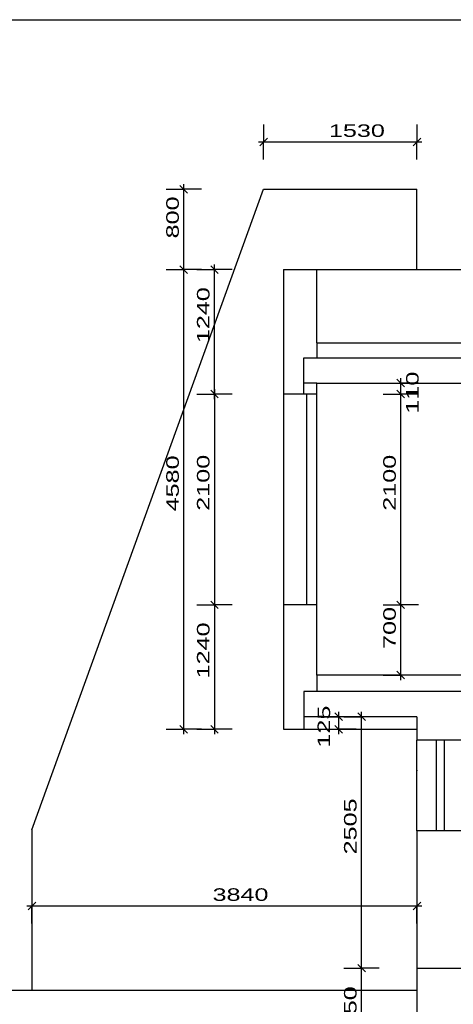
# Model space of a CAD drawing. Extents: x -196363 to 396902, y -489949 to -260582.
# Tile 305 of 311: x 299972 to 304297, y -315942 to -306132. Entities that reach past the tile are written whole.
import ezdxf

# ---------------------------------------------------------------- set-up
doc = ezdxf.new("R2010")
doc.units = 0
doc.header["$MEASUREMENT"] = 0
for name, color, linetype in [('bourani', 15, 'Continuous'), ('koty', 1, 'Continuous'), ('legenda', 1, 'Continuous'), ('noszdiv', 1, 'Continuous')]:
    doc.layers.add(name, color=color, linetype=linetype)
doc.styles.add('SPIRITTXTSTYLE1', font='ROMAN')
doc.dimstyles.new('SPIRITSTYLE26', dxfattribs={"dimtxt": 125, "dimasz": 12.7, "dimexe": 175, "dimexo": -175, "dimgap": 50, "dimtad": 1, "dimdec": 3, "dimzin": 0, "dimdsep": 46, "dimlunit": 7, "dimtxsty": 'SPIRITTXTSTYLE1', "dimblk1": '_TICKMARKS26', "dimblk2": '_TICKMARKS26', "dimsah": 1, "dimcen": 0.09, "dimdle": 50, "dimclrd": 1, "dimclre": 1, "dimclrt": 1, "dimadec": 0, "dimazin": 0, "dimtfac": 1, "dimtdec": 4, "dimtofl": 0, "dimtmove": 1, "dimatfit": 0, "dimfxl": 0, "dimtolj": 1, "dimtzin": 0, "dimarcsym": 0})
doc.dimstyles.new('SPIRITSTYLE428', dxfattribs={"dimtxt": 125, "dimasz": 12.7, "dimexe": 175, "dimexo": 663.646484, "dimgap": 50, "dimtad": 1, "dimdec": 3, "dimzin": 0, "dimdsep": 46, "dimlunit": 7, "dimtxsty": 'SPIRITTXTSTYLE1', "dimblk1": '_TICKMARKS428', "dimblk2": '_TICKMARKS428', "dimsah": 1, "dimcen": 0.09, "dimdle": 50, "dimclrd": 1, "dimclre": 1, "dimclrt": 1, "dimadec": 0, "dimazin": 0, "dimtfac": 1, "dimtdec": 4, "dimtofl": 0, "dimtmove": 1, "dimatfit": 0, "dimfxl": 0, "dimtolj": 1, "dimtzin": 0, "dimarcsym": 0})
doc.dimstyles.new('SPIRITSTYLE429', dxfattribs={"dimtxt": 125, "dimasz": 12.7, "dimexe": 175, "dimexo": 514.471069, "dimgap": 50, "dimtad": 1, "dimdec": 3, "dimzin": 0, "dimdsep": 46, "dimlunit": 7, "dimtxsty": 'SPIRITTXTSTYLE1', "dimblk1": '_TICKMARKS429', "dimblk2": '_TICKMARKS429', "dimsah": 1, "dimcen": 0.09, "dimdle": 50, "dimclrd": 1, "dimclre": 1, "dimclrt": 1, "dimadec": 0, "dimazin": 0, "dimtfac": 1, "dimtdec": 4, "dimtofl": 0, "dimtmove": 1, "dimatfit": 0, "dimfxl": 0, "dimtolj": 1, "dimtzin": 0, "dimarcsym": 0})
doc.dimstyles.new('SPIRITSTYLE430', dxfattribs={"dimtxt": 125, "dimasz": 12.7, "dimexe": 175, "dimexo": 1020.585938, "dimgap": 50, "dimtad": 1, "dimdec": 3, "dimzin": 0, "dimdsep": 46, "dimlunit": 7, "dimtxsty": 'SPIRITTXTSTYLE1', "dimblk1": '_TICKMARKS430', "dimblk2": '_TICKMARKS430', "dimsah": 1, "dimcen": 0.09, "dimdle": 50, "dimclrd": 1, "dimclre": 1, "dimclrt": 1, "dimadec": 0, "dimazin": 0, "dimtfac": 1, "dimtdec": 4, "dimtofl": 0, "dimtmove": 1, "dimatfit": 0, "dimfxl": 0, "dimtolj": 1, "dimtzin": 0, "dimarcsym": 0})
doc.dimstyles.new('SPIRITSTYLE431', dxfattribs={"dimtxt": 125, "dimasz": 12.7, "dimexe": 175, "dimexo": 377.946106, "dimgap": 50, "dimtad": 1, "dimdec": 3, "dimzin": 0, "dimdsep": 46, "dimlunit": 7, "dimtxsty": 'SPIRITTXTSTYLE1', "dimblk1": '_TICKMARKS431', "dimblk2": '_TICKMARKS431', "dimsah": 1, "dimcen": 0.09, "dimdle": 50, "dimclrd": 1, "dimclre": 1, "dimclrt": 1, "dimadec": 0, "dimazin": 0, "dimtfac": 1, "dimtdec": 4, "dimtofl": 0, "dimtmove": 1, "dimatfit": 0, "dimfxl": 0, "dimtolj": 1, "dimtzin": 0, "dimarcsym": 0})
doc.dimstyles.new('SPIRITSTYLE432', dxfattribs={"dimtxt": 125, "dimasz": 12.7, "dimexe": 175, "dimexo": 605.752319, "dimgap": 50, "dimtad": 1, "dimdec": 3, "dimzin": 0, "dimdsep": 46, "dimlunit": 7, "dimtxsty": 'SPIRITTXTSTYLE1', "dimblk1": '_TICKMARKS432', "dimblk2": '_TICKMARKS432', "dimsah": 1, "dimcen": 0.09, "dimdle": 50, "dimclrd": 1, "dimclre": 1, "dimclrt": 1, "dimadec": 0, "dimazin": 0, "dimtfac": 1, "dimtdec": 4, "dimtofl": 0, "dimtmove": 1, "dimatfit": 0, "dimfxl": 0, "dimtolj": 1, "dimtzin": 0, "dimarcsym": 0})
doc.dimstyles.new('SPIRITSTYLE435', dxfattribs={"dimtxt": 125, "dimasz": 12.7, "dimexe": 175, "dimexo": 1150.5625, "dimgap": 50, "dimtad": 1, "dimdec": 3, "dimzin": 0, "dimdsep": 46, "dimlunit": 7, "dimtxsty": 'SPIRITTXTSTYLE1', "dimblk1": '_TICKMARKS435', "dimblk2": '_TICKMARKS435', "dimsah": 1, "dimcen": 0.09, "dimdle": 50, "dimclrd": 1, "dimclre": 1, "dimclrt": 1, "dimadec": 0, "dimazin": 0, "dimtfac": 1, "dimtdec": 4, "dimtofl": 0, "dimtmove": 1, "dimatfit": 0, "dimfxl": 0, "dimtolj": 1, "dimtzin": 0, "dimarcsym": 0})
doc.dimstyles.new('SPIRITSTYLE436', dxfattribs={"dimtxt": 125, "dimasz": 12.7, "dimexe": 175, "dimexo": 2894.629639, "dimgap": 50, "dimtad": 1, "dimdec": 3, "dimzin": 0, "dimdsep": 46, "dimlunit": 7, "dimtxsty": 'SPIRITTXTSTYLE1', "dimblk1": '_TICKMARKS436', "dimblk2": '_TICKMARKS436', "dimsah": 1, "dimcen": 0.09, "dimdle": 50, "dimclrd": 1, "dimclre": 1, "dimclrt": 1, "dimadec": 0, "dimazin": 0, "dimtfac": 1, "dimtdec": 4, "dimtofl": 0, "dimtmove": 1, "dimatfit": 0, "dimfxl": 0, "dimtolj": 1, "dimtzin": 0, "dimarcsym": 0})
doc.dimstyles.new('SPIRITSTYLE437', dxfattribs={"dimtxt": 125, "dimasz": 12.7, "dimexe": 175, "dimexo": 255.361328, "dimgap": 50, "dimtad": 1, "dimdec": 3, "dimzin": 0, "dimdsep": 46, "dimlunit": 7, "dimtxsty": 'SPIRITTXTSTYLE1', "dimblk1": '_TICKMARKS437', "dimblk2": '_TICKMARKS437', "dimsah": 1, "dimcen": 0.09, "dimdle": 50, "dimclrd": 1, "dimclre": 1, "dimclrt": 1, "dimadec": 0, "dimazin": 0, "dimtfac": 1, "dimtdec": 4, "dimtofl": 0, "dimtmove": 1, "dimatfit": 0, "dimfxl": 0, "dimtolj": 1, "dimtzin": 0, "dimarcsym": 0})
doc.dimstyles.new('SPIRITSTYLE438', dxfattribs={"dimtxt": 125, "dimasz": 12.7, "dimexe": 175, "dimexo": -134.369919, "dimgap": 50, "dimtad": 1, "dimdec": 3, "dimzin": 0, "dimdsep": 46, "dimlunit": 7, "dimtxsty": 'SPIRITTXTSTYLE1', "dimblk1": '_TICKMARKS438', "dimblk2": '_TICKMARKS438', "dimsah": 1, "dimcen": 0.09, "dimdle": 50, "dimclrd": 1, "dimclre": 1, "dimclrt": 1, "dimadec": 0, "dimazin": 0, "dimtfac": 1, "dimtdec": 4, "dimtofl": 0, "dimtmove": 1, "dimatfit": 0, "dimfxl": 0, "dimtolj": 1, "dimtzin": 0, "dimarcsym": 0})
doc.dimstyles.new('SPIRITSTYLE439', dxfattribs={"dimtxt": 125, "dimasz": 12.7, "dimexe": 175, "dimexo": 297.107605, "dimgap": 50, "dimtad": 1, "dimdec": 3, "dimzin": 0, "dimdsep": 46, "dimlunit": 7, "dimtxsty": 'SPIRITTXTSTYLE1', "dimblk1": '_TICKMARKS439', "dimblk2": '_TICKMARKS439', "dimsah": 1, "dimcen": 0.09, "dimdle": 50, "dimclrd": 1, "dimclre": 1, "dimclrt": 1, "dimadec": 0, "dimazin": 0, "dimtfac": 1, "dimtdec": 4, "dimtofl": 0, "dimtmove": 1, "dimatfit": 0, "dimfxl": 0, "dimtolj": 1, "dimtzin": 0, "dimarcsym": 0})

# ---------------------------------------------------------------- blocks, each defined once
blk = doc.blocks.new('_TICKMARKS428')
at = {"color": 1, "linetype": 'Continuous'}
blk.add_line((-3, -3), (3, 3), dxfattribs=at)
blk = doc.blocks.new('*D1428')
at = {"color": 1, "linetype": 'Continuous', "ltscale": 300}
for p, q in [((303773.21875, -312711.625, 1723.80005), (303773.21875, -311911.625, 1723.80005)), ((303598.21875, -311961.625, 1723.80005), (303773.21875, -311961.625, 1723.80005)), ((303948.21875, -311961.625, 1723.80005), (303773.21875, -311961.625, 1723.80005)), ((303598.21875, -312661.625, 1723.80005), (303773.21875, -312661.625, 1723.80005)), ((303948.21875, -312661.625, 1723.80005), (303773.21875, -312661.625, 1723.80005))]:
    blk.add_line(p, q, dxfattribs=at)
at = {"color": 1, "linetype": 'Continuous', "ltscale": 300, "xscale": 12.69999980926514, "yscale": 12.69999980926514, "zscale": 12.69999980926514}
for p, rotation in [((303773.21875, -311961.625, 1723.80005), 90.00000250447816), ((303773.21875, -312661.625, 1723.80005), 270.0000006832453)]:
    blk.add_blockref('_TICKMARKS428', p, dxfattribs=dict(at, rotation=rotation))
at = {"color": 1, "linetype": 'Continuous', "ltscale": 300, "style": 'SPIRITTXTSTYLE1', "width": 1.5}
blk.add_text('700', height=125, rotation=90.000002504, dxfattribs=at).set_placement((303723.21875, -312400.9375, 1723.80005))
blk = doc.blocks.new('*D1429')
at = {"color": 1, "linetype": 'Continuous', "ltscale": 300}
for p, q in [((303598.21875, -309861.625, 1723.80005), (303773.21875, -309861.625, 1723.80005)), ((303773.21875, -312011.65625, 1723.80005), (303773.21875, -309811.625, 1723.80005)), ((303948.21875, -309861.625, 1723.80005), (303773.21875, -309861.625, 1723.80005)), ((303598.21875, -311961.625, 1723.80005), (303773.21875, -311961.625, 1723.80005)), ((303948.21875, -311961.625, 1723.80005), (303773.21875, -311961.625, 1723.80005))]:
    blk.add_line(p, q, dxfattribs=at)
at = {"color": 1, "linetype": 'Continuous', "ltscale": 300, "xscale": 12.69999980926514, "yscale": 12.69999980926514, "zscale": 12.69999980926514}
for p, rotation in [((303773.21875, -309861.625, 1723.80005), 90.00000250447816), ((303773.21875, -311961.625, 1723.80005), 270.0000006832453)]:
    blk.add_blockref('_TICKMARKS428', p, dxfattribs=dict(at, rotation=rotation))
at = {"color": 1, "linetype": 'Continuous', "ltscale": 300, "style": 'SPIRITTXTSTYLE1', "width": 1.5}
blk.add_text('2100', height=125, rotation=90.000002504, dxfattribs=at).set_placement((303723.21875, -311024.71875, 1723.80005))
blk = doc.blocks.new('_TICKMARKS26')
at = {"color": 1, "linetype": 'Continuous'}
blk.add_line((-3, -3), (3, 3), dxfattribs=at)
blk = doc.blocks.new('*D1430')
at = {"color": 1, "linetype": 'Continuous', "ltscale": 300}
for p, q in [((303598.21875, -309751.625, 1723.80005), (303773.21875, -309751.625, 1723.80005)), ((303773.21875, -309911.625, 1723.80005), (303773.21875, -309701.625, 1723.80005)), ((303948.21875, -309751.625, 1723.80005), (303773.21875, -309751.625, 1723.80005)), ((303598.21875, -309861.625, 1723.80005), (303773.21875, -309861.625, 1723.80005)), ((303948.21875, -309861.625, 1723.80005), (303773.21875, -309861.625, 1723.80005))]:
    blk.add_line(p, q, dxfattribs=at)
at = {"color": 1, "linetype": 'Continuous', "ltscale": 300, "xscale": 12.69999980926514, "yscale": 12.69999980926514, "zscale": 12.69999980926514}
for p, rotation in [((303773.21875, -309751.625, 1723.80005), 90.00000250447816), ((303773.21875, -309861.625, 1723.80005), 270.0000006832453)]:
    blk.add_blockref('_TICKMARKS26', p, dxfattribs=dict(at, rotation=rotation))
at = {"color": 1, "linetype": 'Continuous', "ltscale": 300, "style": 'SPIRITTXTSTYLE1', "width": 1.5}
blk.add_text('110', height=125, rotation=90.000002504, dxfattribs=at).set_placement((303951.15625, -310056.5, 1723.80005))
blk = doc.blocks.new('_TICKMARKS429')
at = {"color": 1, "linetype": 'Continuous'}
blk.add_line((-3, -3), (3, 3), dxfattribs=at)
blk = doc.blocks.new('*D1431')
at = {"color": 1, "linetype": 'Continuous', "ltscale": 300}
for p, q in [((301740.09375, -308621.625, 1723.80005), (301915.09375, -308621.625, 1723.80005)), ((301915.09375, -309911.625, 1723.80005), (301915.09375, -308571.625, 1723.80005)), ((302090.09375, -308621.625, 1723.80005), (301915.09375, -308621.625, 1723.80005)), ((301740.09375, -309861.625, 1723.80005), (301915.09375, -309861.625, 1723.80005)), ((302090.09375, -309861.625, 1723.80005), (301915.09375, -309861.625, 1723.80005))]:
    blk.add_line(p, q, dxfattribs=at)
at = {"color": 1, "linetype": 'Continuous', "ltscale": 300, "xscale": 12.69999980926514, "yscale": 12.69999980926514, "zscale": 12.69999980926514}
for p, rotation in [((301915.09375, -308621.625, 1723.80005), 90.00000250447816), ((301915.09375, -309861.625, 1723.80005), 270.0000006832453)]:
    blk.add_blockref('_TICKMARKS429', p, dxfattribs=dict(at, rotation=rotation))
at = {"color": 1, "linetype": 'Continuous', "ltscale": 300, "style": 'SPIRITTXTSTYLE1', "width": 1.5}
blk.add_text('1240', height=125, rotation=90.000002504, dxfattribs=at).set_placement((301865.125, -309354.71875, 1723.80005))
blk = doc.blocks.new('*D1432')
at = {"color": 1, "linetype": 'Continuous', "ltscale": 300}
for p, q in [((301740.09375, -309861.625, 1723.80005), (301915.09375, -309861.625, 1723.80005)), ((301915.09375, -309811.625, 1723.80005), (301915.09375, -312011.65625, 1723.80005)), ((302090.09375, -309861.625, 1723.80005), (301915.09375, -309861.625, 1723.80005)), ((301740.09375, -311961.625, 1723.80005), (301915.09375, -311961.625, 1723.80005)), ((302090.09375, -311961.625, 1723.80005), (301915.09375, -311961.625, 1723.80005))]:
    blk.add_line(p, q, dxfattribs=at)
at = {"color": 1, "linetype": 'Continuous', "ltscale": 300, "xscale": 12.69999980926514, "yscale": 12.69999980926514, "zscale": 12.69999980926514}
for p, rotation in [((301915.09375, -309861.625, 1723.80005), 90.00000250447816), ((301915.09375, -311961.625, 1723.80005), -90.00000250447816)]:
    blk.add_blockref('_TICKMARKS429', p, dxfattribs=dict(at, rotation=rotation))
at = {"color": 1, "linetype": 'Continuous', "ltscale": 300, "style": 'SPIRITTXTSTYLE1', "width": 1.5}
blk.add_text('2100', height=125, rotation=450.000019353, dxfattribs=at).set_placement((301865.125, -311024.71875, 1723.80005))
blk = doc.blocks.new('*D1433')
at = {"color": 1, "linetype": 'Continuous', "ltscale": 300}
for p, q in [((301915.09375, -311911.625, 1723.80005), (301915.09375, -313251.6875, 1723.80005)), ((301740.09375, -311961.625, 1723.80005), (301915.09375, -311961.625, 1723.80005)), ((302090.09375, -311961.625, 1723.80005), (301915.09375, -311961.625, 1723.80005)), ((301740.09375, -313201.65625, 1723.80005), (301915.09375, -313201.65625, 1723.80005)), ((302090.09375, -313201.65625, 1723.80005), (301915.09375, -313201.65625, 1723.80005))]:
    blk.add_line(p, q, dxfattribs=at)
at = {"color": 1, "linetype": 'Continuous', "ltscale": 300, "xscale": 12.69999980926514, "yscale": 12.69999980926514, "zscale": 12.69999980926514}
for p, rotation in [((301915.09375, -311961.625, 1723.80005), 90.00000250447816), ((301915.09375, -313201.65625, 1723.80005), -90.00000250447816)]:
    blk.add_blockref('_TICKMARKS429', p, dxfattribs=dict(at, rotation=rotation))
at = {"color": 1, "linetype": 'Continuous', "ltscale": 300, "style": 'SPIRITTXTSTYLE1', "width": 1.5}
blk.add_text('1240', height=125, rotation=450.000019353, dxfattribs=at).set_placement((301865.125, -312694.75, 1723.80005))
blk = doc.blocks.new('_TICKMARKS430')
at = {"color": 1, "linetype": 'Continuous'}
blk.add_line((-3, -3), (3, 3), dxfattribs=at)
blk = doc.blocks.new('*D1434')
at = {"color": 1, "linetype": 'Continuous', "ltscale": 300}
for p, q in [((301434, -308621.625, 1723.80005), (301609, -308621.625, 1723.80005)), ((301609, -313251.6875, 1723.80005), (301609, -308571.625, 1723.80005)), ((301784, -308621.625, 1723.80005), (301609, -308621.625, 1723.80005)), ((301434, -313201.65625, 1723.80005), (301609, -313201.65625, 1723.80005)), ((301784, -313201.65625, 1723.80005), (301609, -313201.65625, 1723.80005))]:
    blk.add_line(p, q, dxfattribs=at)
at = {"color": 1, "linetype": 'Continuous', "ltscale": 300, "xscale": 12.69999980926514, "yscale": 12.69999980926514, "zscale": 12.69999980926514}
for p, rotation in [((301609, -308621.625, 1723.80005), 90.00000250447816), ((301609, -313201.65625, 1723.80005), 270.0000006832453)]:
    blk.add_blockref('_TICKMARKS430', p, dxfattribs=dict(at, rotation=rotation))
at = {"color": 1, "linetype": 'Continuous', "ltscale": 300, "style": 'SPIRITTXTSTYLE1', "width": 1.5}
blk.add_text('4580', height=125, rotation=90.000002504, dxfattribs=at).set_placement((301559.03125, -311030.6875, 1723.80005))
blk = doc.blocks.new('_TICKMARKS431')
at = {"color": 1, "linetype": 'Continuous'}
blk.add_line((-3, -3), (3, 3), dxfattribs=at)
blk = doc.blocks.new('*D1435')
at = {"color": 1, "linetype": 'Continuous', "ltscale": 300}
for p, q in [((303381.65625, -315631.625, 1723.80005), (303381.65625, -313026.59375, 1723.80005)), ((303206.65625, -313076.59375, 1723.80005), (303381.65625, -313076.59375, 1723.80005)), ((303556.65625, -313076.59375, 1723.80005), (303381.65625, -313076.59375, 1723.80005)), ((303206.65625, -315581.625, 1723.80005), (303381.65625, -315581.625, 1723.80005)), ((303556.65625, -315581.625, 1723.80005), (303381.65625, -315581.625, 1723.80005))]:
    blk.add_line(p, q, dxfattribs=at)
at = {"color": 1, "linetype": 'Continuous', "ltscale": 300, "xscale": 12.69999980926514, "yscale": 12.69999980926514, "zscale": 12.69999980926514}
for p, rotation in [((303381.65625, -313076.59375, 1723.80005), 90.00000250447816), ((303381.65625, -315581.625, 1723.80005), 270.0000006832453)]:
    blk.add_blockref('_TICKMARKS431', p, dxfattribs=dict(at, rotation=rotation))
at = {"color": 1, "linetype": 'Continuous', "ltscale": 300, "style": 'SPIRITTXTSTYLE1', "width": 1.5}
blk.add_text('2505', height=125, rotation=90.000002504, dxfattribs=at).set_placement((303331.65625, -314448.15625, 1723.80005))
blk = doc.blocks.new('_TICKMARKS432')
at = {"color": 1, "linetype": 'Continuous'}
blk.add_line((-3, -3), (3, 3), dxfattribs=at)
blk = doc.blocks.new('*D1436')
at = {"color": 1, "linetype": 'Continuous', "ltscale": 300}
for p, q in [((303153.84375, -313251.6875, 1723.80005), (303153.84375, -313026.59375, 1723.80005)), ((302978.84375, -313076.59375, 1723.80005), (303153.84375, -313076.59375, 1723.80005)), ((303328.84375, -313076.59375, 1723.80005), (303153.84375, -313076.59375, 1723.80005)), ((302978.84375, -313201.65625, 1723.80005), (303153.84375, -313201.65625, 1723.80005)), ((303328.84375, -313201.65625, 1723.80005), (303153.84375, -313201.65625, 1723.80005))]:
    blk.add_line(p, q, dxfattribs=at)
at = {"color": 1, "linetype": 'Continuous', "ltscale": 300, "xscale": 12.69999980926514, "yscale": 12.69999980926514, "zscale": 12.69999980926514}
for p, rotation in [((303153.84375, -313076.59375, 1723.80005), 90.00000250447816), ((303153.84375, -313201.65625, 1723.80005), 270.0000006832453)]:
    blk.add_blockref('_TICKMARKS432', p, dxfattribs=dict(at, rotation=rotation))
at = {"color": 1, "linetype": 'Continuous', "ltscale": 300, "style": 'SPIRITTXTSTYLE1', "width": 1.5}
blk.add_text('125', height=125, rotation=90.000002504, dxfattribs=at).set_placement((303068.40625, -313384.15625, 1723.80005))
blk = doc.blocks.new('_TICKMARKS435')
at = {"color": 1, "linetype": 'Continuous'}
blk.add_line((-3, -3), (3, 3), dxfattribs=at)
blk = doc.blocks.new('*D1443')
at = {"color": 1, "linetype": 'Continuous', "ltscale": 300}
for p, q in [((301434, -307821.625, 1723.80005), (301609, -307821.625, 1723.80005)), ((301609, -308671.65625, 1723.80005), (301609, -307771.625, 1723.80005)), ((301784, -307821.625, 1723.80005), (301609, -307821.625, 1723.80005)), ((301434, -308621.625, 1723.80005), (301609, -308621.625, 1723.80005)), ((301784, -308621.625, 1723.80005), (301609, -308621.625, 1723.80005))]:
    blk.add_line(p, q, dxfattribs=at)
at = {"color": 1, "linetype": 'Continuous', "ltscale": 300, "xscale": 12.69999980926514, "yscale": 12.69999980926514, "zscale": 12.69999980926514}
for p, rotation in [((301609, -307821.625, 1723.80005), 90.00000250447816), ((301609, -308621.625, 1723.80005), 270.0000006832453)]:
    blk.add_blockref('_TICKMARKS435', p, dxfattribs=dict(at, rotation=rotation))
at = {"color": 1, "linetype": 'Continuous', "ltscale": 300, "style": 'SPIRITTXTSTYLE1', "width": 1.5}
blk.add_text('800', height=125, rotation=90.000002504, dxfattribs=at).set_placement((301559.03125, -308310.9375, 1723.80005))
blk = doc.blocks.new('_TICKMARKS436')
at = {"color": 1, "linetype": 'Continuous'}
blk.add_line((-3, -3), (3, 3), dxfattribs=at)
blk = doc.blocks.new('*D1444')
at = {"color": 1, "linetype": 'Continuous', "ltscale": 300}
for p, q in [((299159.90625, -307821.625, 1723.80005), (299334.90625, -307821.625, 1723.80005)), ((299334.90625, -307771.625, 1723.80005), (299334.90625, -315851.65625, 1723.80005)), ((299509.90625, -307821.625, 1723.80005), (299334.90625, -307821.625, 1723.80005)), ((299159.90625, -315801.65625, 1723.80005), (299334.90625, -315801.65625, 1723.80005)), ((299509.90625, -315801.65625, 1723.80005), (299334.90625, -315801.65625, 1723.80005))]:
    blk.add_line(p, q, dxfattribs=at)
at = {"color": 1, "linetype": 'Continuous', "ltscale": 300, "xscale": 12.69999980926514, "yscale": 12.69999980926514, "zscale": 12.69999980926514}
for p, rotation in [((299334.90625, -307821.625, 1723.80005), 90.00000250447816), ((299334.90625, -315801.65625, 1723.80005), -90.00000250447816)]:
    blk.add_blockref('_TICKMARKS436', p, dxfattribs=dict(at, rotation=rotation))
at = {"color": 1, "linetype": 'Continuous', "ltscale": 300, "style": 'SPIRITTXTSTYLE1', "width": 1.5}
blk.add_text('7980', height=125, rotation=450.000019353, dxfattribs=at).set_placement((299284.9375, -311930.6875, 1723.80005))
blk = doc.blocks.new('_TICKMARKS437')
at = {"color": 1, "linetype": 'Continuous'}
blk.add_line((-3, -3), (3, 3), dxfattribs=at)
blk = doc.blocks.new('*D1445')
at = {"color": 1, "linetype": 'Continuous', "ltscale": 300}
for p, q in [((299489.21875, -314201.65625, 1723.80005), (299664.21875, -314201.65625, 1723.80005)), ((299664.21875, -314151.65625, 1723.80005), (299664.21875, -315851.65625, 1723.80005)), ((299839.21875, -314201.65625, 1723.80005), (299664.21875, -314201.65625, 1723.80005)), ((299489.21875, -315801.65625, 1723.80005), (299664.21875, -315801.65625, 1723.80005)), ((299839.21875, -315801.65625, 1723.80005), (299664.21875, -315801.65625, 1723.80005))]:
    blk.add_line(p, q, dxfattribs=at)
at = {"color": 1, "linetype": 'Continuous', "ltscale": 300, "xscale": 12.69999980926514, "yscale": 12.69999980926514, "zscale": 12.69999980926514}
for p, rotation in [((299664.21875, -314201.65625, 1723.80005), 90.00000250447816), ((299664.21875, -315801.65625, 1723.80005), -90.00000250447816)]:
    blk.add_blockref('_TICKMARKS437', p, dxfattribs=dict(at, rotation=rotation))
at = {"color": 1, "linetype": 'Continuous', "ltscale": 300, "style": 'SPIRITTXTSTYLE1', "width": 1.5}
blk.add_text('1600', height=125, rotation=450.000019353, dxfattribs=at).set_placement((299614.21875, -315114.71875, 1723.80005))
blk = doc.blocks.new('_TICKMARKS438')
at = {"color": 1, "linetype": 'Continuous'}
blk.add_line((-3, -3), (3, 3), dxfattribs=at)
blk = doc.blocks.new('*D1446')
at = {"color": 1, "linetype": 'Continuous', "ltscale": 300}
for p, q in [((300094.5625, -314786.03125, 1723.80005), (300094.5625, -314961.03125, 1723.80005)), ((303934.59375, -314786.03125, 1723.80005), (303934.59375, -314961.03125, 1723.80005)), ((300044.5625, -314961.03125, 1723.80005), (303984.59375, -314961.03125, 1723.80005)), ((300094.5625, -315136, 1723.80005), (300094.5625, -314961.03125, 1723.80005)), ((303934.59375, -315136, 1723.80005), (303934.59375, -314961.03125, 1723.80005))]:
    blk.add_line(p, q, dxfattribs=at)
at = {"color": 1, "linetype": 'Continuous', "ltscale": 300, "xscale": 12.69999980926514, "yscale": 12.69999980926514, "zscale": 12.69999980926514, "rotation": 180.0000050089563}
blk.add_blockref('_TICKMARKS438', (300094.5625, -314961.03125, 1723.80005), dxfattribs=at)
at = {"color": 1, "linetype": 'Continuous', "ltscale": 300, "xscale": 12.69999980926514, "yscale": 12.69999980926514, "zscale": 12.69999980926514}
blk.add_blockref('_TICKMARKS438', (303934.59375, -314961.03125, 1723.80005), dxfattribs=at)
at = {"color": 1, "linetype": 'Continuous', "ltscale": 300, "style": 'SPIRITTXTSTYLE1', "width": 1.5}
blk.add_text('3840', height=125, dxfattribs=at).set_placement((301895.53125, -314911.03125, 1723.80005))
blk = doc.blocks.new('_TICKMARKS439')
at = {"color": 1, "linetype": 'Continuous'}
blk.add_line((-3, -3), (3, 3), dxfattribs=at)
blk = doc.blocks.new('*D1447')
at = {"color": 1, "linetype": 'Continuous', "ltscale": 300}
for p, q in [((302404.53125, -307174.53125, 1723.80005), (302404.53125, -307349.53125, 1723.80005)), ((303934.59375, -307174.53125, 1723.80005), (303934.59375, -307349.53125, 1723.80005)), ((302354.53125, -307349.53125, 1723.80005), (303984.59375, -307349.53125, 1723.80005)), ((302404.53125, -307524.53125, 1723.80005), (302404.53125, -307349.53125, 1723.80005)), ((303934.59375, -307524.53125, 1723.80005), (303934.59375, -307349.53125, 1723.80005))]:
    blk.add_line(p, q, dxfattribs=at)
at = {"color": 1, "linetype": 'Continuous', "ltscale": 300, "xscale": 12.69999980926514, "yscale": 12.69999980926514, "zscale": 12.69999980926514, "rotation": 180.0000050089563}
blk.add_blockref('_TICKMARKS439', (302404.53125, -307349.53125, 1723.80005), dxfattribs=at)
at = {"color": 1, "linetype": 'Continuous', "ltscale": 300, "xscale": 12.69999980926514, "yscale": 12.69999980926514, "zscale": 12.69999980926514}
blk.add_blockref('_TICKMARKS439', (303934.59375, -307349.53125, 1723.80005), dxfattribs=at)
at = {"color": 1, "linetype": 'Continuous', "ltscale": 300, "style": 'SPIRITTXTSTYLE1', "width": 1.5}
blk.add_text('1530', height=125, dxfattribs=at).set_placement((303056.46875, -307299.53125, 1723.80005))
blk = doc.blocks.new('*D1458')
at = {"color": 1, "linetype": 'Continuous', "ltscale": 300}
for p, q in [((303206.65625, -315581.625, 1723.80005), (303381.65625, -315581.625, 1723.80005)), ((303381.65625, -316881.59375, 1723.80005), (303381.65625, -315531.625, 1723.80005)), ((303556.65625, -315581.625, 1723.80005), (303381.65625, -315581.625, 1723.80005)), ((303206.65625, -316831.59375, 1723.80005), (303381.65625, -316831.59375, 1723.80005)), ((303556.65625, -316831.59375, 1723.80005), (303381.65625, -316831.59375, 1723.80005))]:
    blk.add_line(p, q, dxfattribs=at)
at = {"color": 1, "linetype": 'Continuous', "ltscale": 300, "xscale": 12.69999980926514, "yscale": 12.69999980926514, "zscale": 12.69999980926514}
for p, rotation in [((303381.65625, -315581.625, 1723.80005), 90.00000250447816), ((303381.65625, -316831.59375, 1723.80005), 270.0000006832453)]:
    blk.add_blockref('_TICKMARKS431', p, dxfattribs=dict(at, rotation=rotation))
at = {"color": 1, "linetype": 'Continuous', "ltscale": 300, "style": 'SPIRITTXTSTYLE1', "width": 1.5}
blk.add_text('1250', height=125, rotation=90.000002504, dxfattribs=at).set_placement((303331.65625, -316319.6875, 1723.80005))

msp = doc.modelspace()

# ---------------------------------------------------------------- linework, layer by layer
at = {"layer": 'bourani', "color": 1, "linetype": 'Continuous', "ltscale": 300}
for p, q in [((303934.59375, -314211.625, 4271.3999), (303934.59375, -313311.59375, 4271.3999)), ((304129.5625, -314211.625, 4347.59961), (304129.5625, -313311.59375, 4347.59961)), ((304209.5625, -314211.625, 4347.59961), (304209.5625, -313311.59375, 4347.59961))]:
    msp.add_line(p, q, dxfattribs=at)
msp.add_point((303934.53125, -313611.59375, 3447.6001), dxfattribs=at)
at = {"layer": 'legenda', "color": 1, "linetype": 'Continuous', "ltscale": 300}
msp.add_line((294341.375, -306131.65625, 4347.59961), (324341.375, -306131.65625, 4347.59961), dxfattribs=at)
at = {"layer": 'noszdiv', "color": 1, "linetype": 'Continuous', "ltscale": 300}
for p, q in [((300094.5625, -314201.65625, 2623.80005), (302404.53125, -307821.625, 2623.80005)), ((302404.53125, -307821.625, 2623.80005), (303934.59375, -307821.625, 2623.80005)), ((303934.59375, -308621.625, 2623.80005), (303934.59375, -307821.625, 2623.80005)), ((302604.5625, -308621.625, 2623.80005), (302934.5625, -308621.625, 2623.80005)), ((302604.5625, -308621.625, 2623.80005), (302604.5625, -309861.625, 2623.80005)), ((302934.5625, -308621.625, 2623.80005), (320599.5625, -308621.625, 2623.80005)), ((302934.5625, -309351.625, 2623.80005), (302934.5625, -308621.625, 2623.80005)), ((302934.5625, -309351.625, 2623.80005), (320599.5625, -309351.625, 2623.80005)), ((302934.5625, -309351.625, 2623.80005), (302934.5625, -309501.65625, 2623.80005)), ((302804.59375, -309501.65625, 2623.80005), (320814.53125, -309501.65625, 2623.80005)), ((302804.59375, -309861.625, 2623.80005), (302804.59375, -309501.65625, 2623.80005)), ((302934.5625, -309751.625, 2623.80005), (302804.59375, -309751.625, 2623.80005)), ((302934.5625, -309751.625, 2623.80005), (310374.59375, -309751.625, 2623.80005)), ((302934.5625, -309861.625, 2623.80005), (302934.5625, -309751.625, 2623.80005)), ((302604.5625, -309861.625, 2623.80005), (302604.5625, -311961.625, 2623.80005)), ((302934.5625, -309861.625, 2623.80005), (302604.5625, -309861.625, 2623.80005)), ((302834.59375, -311961.625, 2623.80005), (302834.59375, -309861.625, 2623.80005)), ((302934.5625, -311961.625, 2623.80005), (302934.5625, -309861.625, 2623.80005)), ((302604.5625, -311961.625, 2623.80005), (302604.5625, -313201.65625, 2623.80005)), ((302934.5625, -311961.625, 2623.80005), (302604.5625, -311961.625, 2623.80005)), ((302934.5625, -312661.625, 2623.80005), (302934.5625, -311961.625, 2623.80005)), ((310374.59375, -312661.625, 2623.80005), (302934.5625, -312661.625, 2623.80005)), ((302934.5625, -312661.625, 2623.80005), (302934.5625, -312826.625, 2623.80005)), ((320814.53125, -312826.625, 2623.80005), (302804.59375, -312826.625, 2623.80005)), ((302804.59375, -312826.625, 2623.80005), (302804.59375, -313076.59375, 2623.80005)), ((303934.59375, -313076.59375, 2623.80005), (302804.59375, -313076.59375, 2623.80005)), ((302804.59375, -313076.59375, 2623.80005), (302804.59375, -313201.65625, 2623.80005)), ((303934.59375, -313076.59375, 2623.80005), (303934.59375, -313201.65625, 2623.80005)), ((302604.5625, -313201.65625, 2623.80005), (303934.59375, -313201.65625, 2623.80005)), ((303934.59375, -313201.65625, 2623.80005), (303934.59375, -313311.59375, 2623.80005)), ((304384.59375, -313311.59375, 2623.80005), (303934.59375, -313311.59375, 2623.80005)), ((300094.5625, -314201.65625, 2623.80005), (300094.5625, -315801.65625, 2623.80005)), ((303934.59375, -314211.625, 2623.80005), (303934.59375, -316831.59375, 2623.80005)), ((304384.59375, -314211.625, 2623.80005), (303934.59375, -314211.625, 2623.80005)), ((303934.59375, -315581.625, 2623.80005), (314884.5625, -315581.625, 2623.80005)), ((297389.5625, -315801.65625, 2623.80005), (303934.59375, -315801.65625, 2623.80005))]:
    msp.add_line(p, q, dxfattribs=at)

# ---------------------------------------------------------------- dimensions: what is measured, and where the dimension line sits
at = {"layer": 'koty', "color": 1, "linetype": 'Continuous', "ltscale": 300}
for base, p1, p2, dimstyle, picture, middle in [((302404.53125, -307349.53125, 1723.8000488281), (302404.53125, -307821.625, 1723.8000488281), (303934.59375, -307821.625, 1723.8000488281), 'SPIRITSTYLE439', '*D1447', (303169.5625, -307349.53125, 1723.8000488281)), ((300094.5625, -314961.03125, 1723.80005), (300094.5625, -315001.65625, 1723.80005), (303934.59375, -315001.65625, 1723.80005), 'SPIRITSTYLE438', '*D1446', (302014.59375, -314961.03125, 1723.80005))]:
    dim = msp.add_linear_dim(base=base, p1=p1, p2=p2, dimstyle=dimstyle, dxfattribs=at)
    dim.commit()
    dim.dimension.update_dxf_attribs({"geometry": picture, "text_midpoint": middle})
for base, p1, p2, dimstyle, picture, middle in [((299334.90625, -307821.625, 1723.80005), (302404.53125, -307821.625, 1723.80005), (300662.09375, -315801.65625, 1723.80005), 'SPIRITSTYLE436', '*D1444', (299334.90625, -311811.65625, 1723.80005)), ((301609, -308621.625, 1723.80005), (302934.5625, -308621.625, 1723.80005), (303934.59375, -307821.625, 1723.80005), 'SPIRITSTYLE435', '*D1443', (301609, -308221.625, 1723.80005)), ((301609, -313201.65625, 1723.80005), (302804.59375, -313201.65625, 1723.80005), (302804.59375, -308621.625, 1723.80005), 'SPIRITSTYLE430', '*D1434', (301609, -310911.65625, 1723.80005)), ((301915.09375, -309861.625, 1723.80005), (302604.5625, -309861.625, 1723.80005), (302604.5625, -308621.625, 1723.80005), 'SPIRITSTYLE429', '*D1431', (301915.09375, -309241.625, 1723.80005)), ((301915.09375, -309861.625, 1723.80005), (302604.5625, -309861.625, 1723.80005), (302604.5625, -311961.625, 1723.80005), 'SPIRITSTYLE429', '*D1432', (301915.09375, -310911.625, 1723.80005)), ((303773.21875, -311961.625, 1723.80005), (302934.5625, -311961.625, 1723.80005), (302934.5625, -309861.625, 1723.80005), 'SPIRITSTYLE428', '*D1429', (303773.21875, -310911.625, 1723.80005)), ((301915.09375, -311961.625, 1723.80005), (302604.5625, -311961.625, 1723.80005), (302604.5625, -313201.65625, 1723.80005), 'SPIRITSTYLE429', '*D1433', (301915.09375, -312581.65625, 1723.80005)), ((303773.21875, -312661.625, 1723.80005), (302934.5625, -312661.625, 1723.80005), (302934.5625, -311961.625, 1723.80005), 'SPIRITSTYLE428', '*D1428', (303773.21875, -312311.625, 1723.80005)), ((303381.65625, -315581.625, 1723.80005), (303934.59375, -315581.625, 1723.80005), (303934.59375, -313076.59375, 1723.80005), 'SPIRITSTYLE431', '*D1435', (303381.65625, -314329.125, 1723.80005)), ((299664.21875, -314201.65625, 1723.80005), (300094.5625, -314201.65625, 1723.80005), (300094.5625, -315801.65625, 1723.80005), 'SPIRITSTYLE437', '*D1445', (299664.21875, -315001.65625, 1723.80005)), ((303381.65625, -316831.59375, 1723.80005), (303934.59375, -316831.59375, 1723.80005), (303934.59375, -315581.625, 1723.80005), 'SPIRITSTYLE431', '*D1458', (303381.65625, -316206.625, 1723.80005))]:
    dim = msp.add_linear_dim(base=base, p1=p1, p2=p2, angle=90.000002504, dimstyle=dimstyle, dxfattribs=at)
    dim.commit()
    dim.dimension.update_dxf_attribs({"geometry": picture, "text_midpoint": middle})
for base, p1, p2, angle, dimstyle, picture, middle in [((303773.21875, -309861.625, 1723.80005), (303773.21875, -309861.625, 1723.80005), (303773.21875, -309751.625, 1723.80005), 90.000002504, 'SPIRITSTYLE26', '*D1430', (303808.3125, -310056.5)), ((303153.84375, -313201.65625, 1723.8000488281), (303934.59375, -313201.65625, 1723.8000488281), (303934.59375, -313076.59375, 1723.8000488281), 90.0000025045, 'SPIRITSTYLE432', '*D1436', (302925.5625, -313384.15625))]:
    dim = msp.add_linear_dim(base=base, p1=p1, p2=p2, angle=angle, dimstyle=dimstyle, dxfattribs=at)
    dim.commit()
    dim.dimension.update_dxf_attribs({"geometry": picture, "text_midpoint": middle, "dimtype": 160})

doc.saveas('drawing.dxf')
